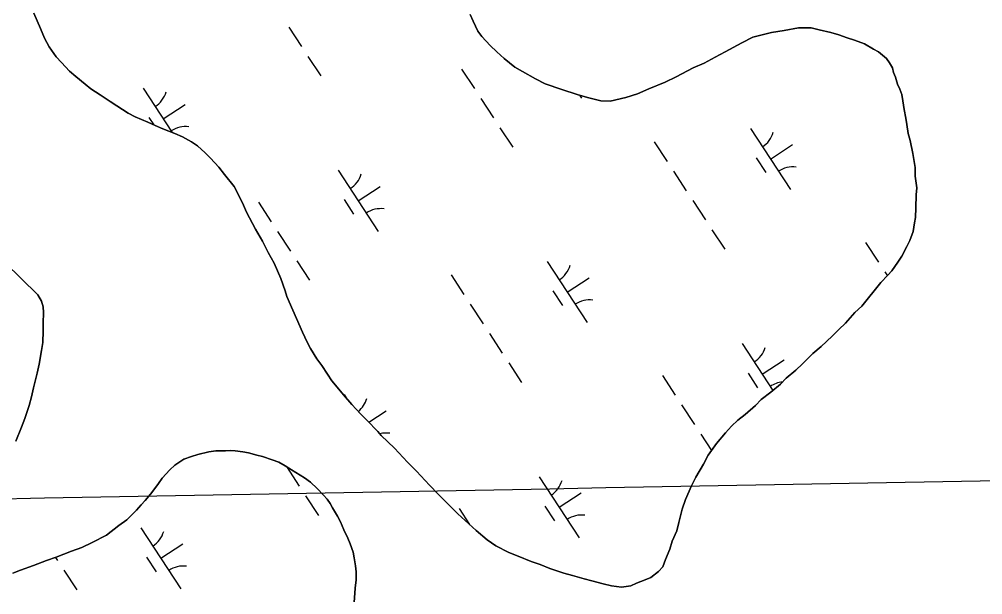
# Model space of a CAD drawing. Extents: x 3945642 to 3966284, y 206476 to 228921.
# Drawn here: x 3954240 to 3954900, y 224336 to 224730 of the extents above; entities that cross this region are included whole.
import ezdxf

# ---------------------------------------------------------------- set-up
doc = ezdxf.new("R2010")
doc.units = 0
for name, color, linetype in [('V-GRID-MAJR', 7, 'Continuous'), ('V-TOPO-SHOR', 7, 'Continuous'), ('V-WETL-SWMP', 7, 'Continuous')]:
    doc.layers.add(name, color=color, linetype=linetype)

msp = doc.modelspace()

# ---------------------------------------------------------------- linework, layer by layer
at = {"layer": 'V-GRID-MAJR'}
msp.add_spline([(3951912.64, 224359.1), (3956833, 224449.67), (3958370.82, 224478.09)], degree=3, dxfattribs=at)
at = {"layer": 'V-TOPO-SHOR'}
for points in [[(3954250.06, 224734.31), (3954254.73, 224723.8), (3954257.4, 224717.24), (3954260.73, 224711.33), (3954265.37, 224704.45), (3954269.02, 224700.52), (3954274.65, 224694.63), (3954278.95, 224691.03), (3954285.23, 224685.8), (3954289.2, 224682.54), (3954295.48, 224678.29), (3954302.42, 224673.73), (3954307.04, 224670.79), (3954314.64, 224665.9), (3954319.59, 224663.3), (3954328.17, 224659.73), (3954333.12, 224657.45), (3954338.4, 224655.18), (3954346.65, 224651.93), (3954351.93, 224649.66), (3954358.2, 224646.08), (3954362.17, 224643.47)], [(3954844.47, 224567.96), (3954848.05, 224574.57), (3954850, 224578.53), (3954852.27, 224584.8), (3954853.22, 224590.72), (3954853.86, 224594.35), (3954854.15, 224600.93), (3954854.43, 224609.82), (3954854.73, 224614.76), (3954853.69, 224622.65), (3954853.66, 224628.58), (3954851.96, 224638.11), (3954850.26, 224646.99), (3954848.91, 224651.92), (3954847.89, 224658.17), (3954847.21, 224662.44), (3954846.18, 224668.36), (3954845.16, 224674.28), (3954844.48, 224678.55), (3954843.14, 224682.17), (3954841.48, 224685.78), (3954840.13, 224690.38), (3954838.8, 224693.66), (3954838.12, 224696.95), (3954836.12, 224700.23), (3954834.13, 224703.18), (3954828.51, 224707.75), (3954825.21, 224709.71), (3954818.93, 224713.29), (3954812, 224715.88), (3954807.06, 224717.5), (3954801.45, 224719.44), (3954795.85, 224721.05), (3954787.94, 224722.98), (3954782.33, 224724.27), (3954773.78, 224724.22), (3954763.91, 224722.52), (3954755.36, 224721.15), (3954742.54, 224717.78), (3954735, 224714.12), (3954723.51, 224707.8), (3954716.62, 224704.13), (3954709.08, 224700.14), (3954701.53, 224696.8), (3954690.04, 224690.81), (3954682.49, 224687.15), (3954671.33, 224682.47), (3954663.45, 224679.14), (3954655.56, 224676.46), (3954644.72, 224674.09), (3954638.46, 224674.38), (3954629.23, 224676.63), (3954622.31, 224678.57), (3954611.76, 224682.12), (3954600.21, 224686.01), (3954593.61, 224689.26), (3954584.7, 224694.47), (3954579.41, 224697.4), (3954572.14, 224703.29), (3954567.17, 224707.86), (3954562.54, 224712.12), (3954556.91, 224718.34), (3954554.25, 224721.94), (3954550.92, 224728.83), (3954548.92, 224733.43)], [(3954362.17, 224643.47), (3954367.46, 224638.56), (3954371.1, 224634.96), (3954376.74, 224628.74), (3954380.72, 224623.83), (3954387.35, 224615.64), (3954393.01, 224604.48), (3954395.68, 224597.91), (3954402, 224586.43), (3954406.66, 224578.23), (3954410.65, 224570.35), (3954414.65, 224563.14), (3954419.31, 224552.63), (3954422.33, 224544.09), (3954423.34, 224540.15), (3954434.01, 224515.85), (3954437.34, 224508.96), (3954439.67, 224504.7), (3954443.99, 224497.48), (3954447.31, 224492.89), (3954451.3, 224486.99), (3954454.29, 224482.4), (3954458.93, 224476.83), (3954462.24, 224472.9), (3954467.87, 224466.35), (3954473.84, 224459.8), (3954478.14, 224455.55), (3954485.76, 224447.7), (3954488.08, 224445.08), (3954497.02, 224436.24), (3954505.96, 224426.75), (3954512.25, 224420.54), (3954521.19, 224411.04), (3954527.15, 224404.49), (3954535.43, 224396.31), (3954540.39, 224391.41), (3954548, 224384.54), (3954552.97, 224379.96), (3954560.58, 224373.42), (3954566.52, 224369.51), (3954575.44, 224364.95), (3954581.71, 224362.36), (3954590.62, 224358.79), (3954596.88, 224356.52), (3954603.48, 224353.93), (3954613.04, 224350.69), (3954618.98, 224349.08), (3954626.89, 224346.82), (3954632.17, 224345.54), (3954640.08, 224343.28), (3954645.68, 224341.99), (3954652.6, 224341.05), (3954658.84, 224342.07), (3954662.79, 224343.74), (3954668.7, 224346.08), (3954672.64, 224347.75), (3954677.88, 224351.73), (3954680.82, 224355.04), (3954682.77, 224359.99), (3954685.69, 224367.24), (3954687.3, 224372.52), (3954690.55, 224379.78), (3954691.83, 224385.38), (3954694.08, 224394.61), (3954696.35, 224401.21), (3954700.57, 224410.45), (3954703.5, 224416.39), (3954708.71, 224425.31), (3954711.97, 224431.58), (3954717.52, 224439.51), (3954723.73, 224446.79), (3954727.98, 224451.42), (3954732.24, 224455.4), (3954737.15, 224459.38), (3954744.35, 224465.67), (3954748.28, 224469.64), (3954754.83, 224474.62), (3954761.38, 224480.26), (3954765.31, 224484.23), (3954771.86, 224489.86), (3954776.44, 224494.17), (3954783.64, 224501.12), (3954789.21, 224506.09), (3954796.74, 224513.05), (3954801.32, 224517.68), (3954805.9, 224521.99), (3954812.44, 224529.27), (3954817.02, 224533.57), (3954830.09, 224549.78), (3954835, 224554.74), (3954837.62, 224557.72), (3954841.86, 224563.67), (3954844.47, 224567.96)], [(3954237.89, 224441.17), (3954241.78, 224450.74), (3954244.05, 224456.67), (3954246.96, 224465.58), (3954248.57, 224471.51), (3954249.85, 224477.77), (3954252.43, 224487.66), (3954253.71, 224493.92), (3954255.3, 224503.15), (3954256.25, 224508.75), (3954256.53, 224516.65), (3954256.5, 224521.92), (3954256.79, 224529.16), (3954256.44, 224533.11), (3954255.43, 224537.05), (3954252.77, 224541.31), (3954230.25, 224563.56)], [(3954460.05, 224385.86), (3954458.05, 224389.8), (3954454.73, 224395.37), (3954453.06, 224398.33), (3954451.07, 224401.28), (3954448.42, 224404.22), (3954444.12, 224408.81), (3954439.48, 224413.06), (3954435.52, 224416), (3954426.6, 224421.54), (3954422.3, 224424.15), (3954418.01, 224426.76), (3954413.39, 224428.38), (3954406.79, 224430.64), (3954402.84, 224431.6), (3954397.23, 224433.22), (3954393.28, 224433.85), (3954388.01, 224434.48), (3954384.72, 224434.79), (3954381.43, 224434.44), (3954374.85, 224434.4), (3954369.92, 224433.71), (3954362.35, 224432.02), (3954358.08, 224430.68), (3954352.83, 224428.68), (3954346.6, 224424.69), (3954343.33, 224421.38), (3954338.09, 224415.76), (3954335.48, 224412.12), (3954332.21, 224407.82), (3954329.93, 224404.84), (3954326.33, 224400.54), (3954323.72, 224397.57), (3954320.45, 224393.93), (3954313.9, 224387.31), (3954308.33, 224383.32), (3954299.81, 224376.69), (3954289.97, 224371.7), (3954283.08, 224368.36), (3954275.85, 224365.69), (3954265.34, 224361.68), (3954258.77, 224359.33), (3954249.91, 224355.99), (3954241.04, 224352.65), (3954235.79, 224350.64)], [(3954469.28, 224327.33), (3954470.19, 224340.5), (3954470.81, 224346.1), (3954470.78, 224351.69), (3954470.43, 224355.64), (3954469.41, 224361.23), (3954468.73, 224365.18), (3954466.72, 224370.76), (3954465.05, 224374.7), (3954462.39, 224380.28), (3954460.05, 224385.86)]]:
    msp.add_lwpolyline(points, dxfattribs=at)
at = {"layer": 'V-WETL-SWMP'}
for p, q in [((3954254.73, 224723.8), (3954250.06, 224734.31)), ((3954548.92, 224733.43), (3954550.92, 224728.83)), ((3954550.92, 224728.83), (3954554.25, 224721.94)), ((3954257.4, 224717.24), (3954254.73, 224723.8)), ((3954424.66, 224724.79), (3954433.42, 224711.41)), ((3954755.36, 224721.15), (3954763.91, 224722.51)), ((3954763.91, 224722.51), (3954773.77, 224724.22)), ((3954773.77, 224724.22), (3954782.33, 224724.27)), ((3954782.33, 224724.27), (3954787.94, 224722.98)), ((3954787.94, 224722.98), (3954795.85, 224721.05)), ((3954260.73, 224711.33), (3954257.4, 224717.24)), ((3954554.25, 224721.94), (3954556.91, 224718.34)), ((3954556.91, 224718.34), (3954562.54, 224712.12)), ((3954735, 224714.12), (3954742.54, 224717.78)), ((3954742.54, 224717.78), (3954755.36, 224721.15)), ((3954795.85, 224721.05), (3954801.45, 224719.44)), ((3954801.45, 224719.44), (3954807.06, 224717.5)), ((3954807.06, 224717.5), (3954812, 224715.88)), ((3954812, 224715.88), (3954818.93, 224713.29)), ((3954265.37, 224704.45), (3954260.73, 224711.33)), ((3954562.54, 224712.12), (3954567.17, 224707.86)), ((3954723.51, 224707.8), (3954735, 224714.12)), ((3954818.93, 224713.29), (3954825.21, 224709.71)), ((3954825.21, 224709.71), (3954828.51, 224707.75)), ((3954269.02, 224700.52), (3954265.37, 224704.45)), ((3954437.81, 224704.72), (3954446.58, 224691.33)), ((3954567.17, 224707.86), (3954572.14, 224703.29)), ((3954572.14, 224703.29), (3954579.41, 224697.4)), ((3954709.08, 224700.14), (3954716.62, 224704.13)), ((3954716.62, 224704.13), (3954723.51, 224707.8)), ((3954828.51, 224707.75), (3954834.13, 224703.18)), ((3954834.13, 224703.18), (3954836.12, 224700.23)), ((3954274.65, 224694.63), (3954269.02, 224700.52)), ((3954543.04, 224696.01), (3954551.81, 224682.62)), ((3954579.41, 224697.4), (3954584.7, 224694.47)), ((3954690.04, 224690.81), (3954701.53, 224696.8)), ((3954701.53, 224696.8), (3954709.08, 224700.14)), ((3954836.12, 224700.23), (3954838.12, 224696.95)), ((3954838.12, 224696.95), (3954838.79, 224693.66)), ((3954278.95, 224691.03), (3954274.65, 224694.63)), ((3954285.23, 224685.8), (3954278.95, 224691.03)), ((3954584.7, 224694.47), (3954593.61, 224689.26)), ((3954593.61, 224689.26), (3954600.21, 224686.01)), ((3954682.49, 224687.15), (3954690.04, 224690.81)), ((3954838.79, 224693.66), (3954840.13, 224690.38)), ((3954840.13, 224690.38), (3954841.47, 224685.78)), ((3954289.2, 224682.54), (3954285.23, 224685.8)), ((3954325.01, 224682.92), (3954344.84, 224652.65)), ((3954600.21, 224686.01), (3954611.76, 224682.12)), ((3954671.33, 224682.47), (3954682.49, 224687.15)), ((3954841.47, 224685.78), (3954843.14, 224682.17)), ((3954295.48, 224678.29), (3954289.2, 224682.54)), ((3954302.42, 224673.73), (3954295.48, 224678.29)), ((3954611.76, 224682.12), (3954622.31, 224678.57)), ((3954622.31, 224678.57), (3954629.23, 224676.63)), ((3954623.72, 224678.17), (3954625.13, 224676.02)), ((3954629.23, 224676.63), (3954638.46, 224674.38)), ((3954644.72, 224674.09), (3954655.57, 224676.46)), ((3954655.57, 224676.46), (3954663.45, 224679.14)), ((3954663.45, 224679.14), (3954671.33, 224682.47)), ((3954843.14, 224682.17), (3954844.48, 224678.55)), ((3954844.48, 224678.55), (3954845.16, 224674.28)), ((3954307.04, 224670.79), (3954302.42, 224673.73)), ((3954314.64, 224665.9), (3954307.04, 224670.79)), ((3954338.71, 224662.01), (3954353.76, 224671.87)), ((3954556.19, 224675.93), (3954564.96, 224662.55)), ((3954638.46, 224674.38), (3954644.72, 224674.09)), ((3954845.16, 224674.28), (3954846.18, 224668.36)), ((3954319.59, 224663.3), (3954314.64, 224665.9)), ((3954328.17, 224659.72), (3954319.59, 224663.3)), ((3954846.18, 224668.36), (3954847.21, 224662.44)), ((3954333.12, 224657.45), (3954328.17, 224659.72)), ((3954328.97, 224662.8), (3954332.19, 224657.88)), ((3954338.4, 224655.18), (3954333.12, 224657.45)), ((3954847.21, 224662.44), (3954847.89, 224658.17)), ((3954847.89, 224658.17), (3954848.91, 224651.92)), ((3954346.65, 224651.93), (3954338.4, 224655.18)), ((3954351.93, 224649.66), (3954346.65, 224651.93)), ((3954358.2, 224646.08), (3954351.93, 224649.66)), ((3954569.34, 224655.85), (3954578.11, 224642.47)), ((3954740.81, 224655.3), (3954768.21, 224613.48)), ((3954848.91, 224651.92), (3954850.26, 224646.99)), ((3954362.17, 224643.47), (3954358.2, 224646.08)), ((3954367.46, 224638.56), (3954362.17, 224643.47)), ((3954675.01, 224646.18), (3954683.78, 224632.79)), ((3954754.51, 224634.39), (3954769.56, 224644.25)), ((3954850.26, 224646.99), (3954851.96, 224638.11)), ((3954371.1, 224634.96), (3954367.46, 224638.56)), ((3954851.96, 224638.11), (3954853.66, 224628.58)), ((3954376.74, 224628.74), (3954371.1, 224634.96)), ((3954744.76, 224635.18), (3954751.34, 224625.14)), ((3954380.72, 224623.83), (3954376.74, 224628.74)), ((3954387.35, 224615.64), (3954380.72, 224623.83)), ((3954458.59, 224626.69), (3954485.99, 224584.87)), ((3954688.16, 224626.1), (3954696.93, 224612.72)), ((3954853.66, 224628.58), (3954853.69, 224622.65)), ((3954853.69, 224622.65), (3954854.73, 224614.76)), ((3954393.01, 224604.48), (3954387.35, 224615.64)), ((3954472.29, 224605.78), (3954487.35, 224615.64)), ((3954854.73, 224614.76), (3954854.43, 224609.82)), ((3954395.68, 224597.91), (3954393.01, 224604.48)), ((3954403.9, 224604.85), (3954412.67, 224591.47)), ((3954462.55, 224606.57), (3954469.13, 224596.53)), ((3954701.32, 224606.03), (3954710.08, 224592.64)), ((3954854.43, 224609.82), (3954854.15, 224600.93)), ((3954402, 224586.43), (3954395.68, 224597.91)), ((3954854.15, 224600.93), (3954853.86, 224594.35)), ((3954853.22, 224590.72), (3954852.27, 224584.79)), ((3954853.86, 224594.35), (3954853.22, 224590.72)), ((3954406.66, 224578.23), (3954402, 224586.43)), ((3954417.05, 224584.78), (3954425.82, 224571.39)), ((3954714.47, 224585.95), (3954723.24, 224572.57)), ((3954852.27, 224584.79), (3954850, 224578.53)), ((3954410.65, 224570.35), (3954406.66, 224578.23)), ((3954819.7, 224577.24), (3954828.47, 224563.85)), ((3954850, 224578.53), (3954848.05, 224574.57)), ((3954848.05, 224574.57), (3954844.47, 224567.96)), ((3954414.64, 224563.14), (3954410.65, 224570.35)), ((3954430.21, 224564.7), (3954438.97, 224551.32)), ((3954601.67, 224564.15), (3954629.07, 224522.33)), ((3954844.47, 224567.96), (3954841.86, 224563.67)), ((3954419.31, 224552.63), (3954414.64, 224563.14)), ((3954837.62, 224557.72), (3954835, 224554.74)), ((3954841.86, 224563.67), (3954837.62, 224557.72)), ((3954422.33, 224544.09), (3954419.31, 224552.63)), ((3954535.87, 224555.03), (3954544.64, 224541.64)), ((3954615.37, 224543.24), (3954630.42, 224553.1)), ((3954835, 224554.74), (3954830.09, 224549.78)), ((3954832.85, 224557.16), (3954834.66, 224554.4)), ((3954423.34, 224540.15), (3954422.33, 224544.09)), ((3954830.09, 224549.78), (3954817.02, 224533.57)), ((3954434.01, 224515.85), (3954423.34, 224540.15)), ((3954605.63, 224544.03), (3954612.2, 224533.99)), ((3954549.03, 224534.95), (3954557.79, 224521.57)), ((3954817.02, 224533.57), (3954812.44, 224529.27)), ((3954812.44, 224529.27), (3954805.9, 224521.99)), ((3954801.32, 224517.68), (3954796.74, 224513.05)), ((3954805.9, 224521.99), (3954801.32, 224517.68)), ((3954437.34, 224508.96), (3954434.01, 224515.85)), ((3954562.18, 224514.87), (3954570.94, 224501.49)), ((3954796.74, 224513.05), (3954789.21, 224506.09)), ((3954439.67, 224504.7), (3954437.34, 224508.96)), ((3954443.99, 224497.48), (3954439.67, 224504.7)), ((3954735.25, 224507.92), (3954756.26, 224475.85)), ((3954789.21, 224506.09), (3954783.64, 224501.12)), ((3954783.64, 224501.12), (3954776.44, 224494.17)), ((3954447.31, 224492.89), (3954443.99, 224497.48)), ((3954451.3, 224486.99), (3954447.31, 224492.89)), ((3954575.33, 224494.8), (3954584.1, 224481.41)), ((3954748.95, 224487.01), (3954764.01, 224496.88)), ((3954776.44, 224494.17), (3954771.86, 224489.86)), ((3954454.29, 224482.4), (3954451.3, 224486.99)), ((3954680.56, 224486.09), (3954689.33, 224472.7)), ((3954739.21, 224487.8), (3954745.79, 224477.76)), ((3954771.86, 224489.86), (3954765.31, 224484.23)), ((3954458.93, 224476.83), (3954454.29, 224482.4)), ((3954761.38, 224480.25), (3954754.83, 224474.62)), ((3954765.31, 224484.23), (3954761.38, 224480.25)), ((3954462.24, 224472.9), (3954458.93, 224476.83)), ((3954467.87, 224466.35), (3954462.24, 224472.9)), ((3954462.53, 224473), (3954463.71, 224471.19)), ((3954754.83, 224474.62), (3954748.28, 224469.64)), ((3954473.84, 224459.8), (3954467.87, 224466.35)), ((3954693.71, 224466.01), (3954702.48, 224452.63)), ((3954744.35, 224465.67), (3954737.15, 224459.38)), ((3954748.28, 224469.64), (3954744.35, 224465.67)), ((3954478.14, 224455.55), (3954473.84, 224459.8)), ((3954479.45, 224454.2), (3954491.29, 224461.95)), ((3954737.15, 224459.38), (3954732.24, 224455.4)), ((3954485.76, 224447.7), (3954478.14, 224455.55)), ((3954732.24, 224455.4), (3954727.98, 224451.42)), ((3954488.08, 224445.08), (3954485.76, 224447.7)), ((3954706.86, 224445.93), (3954714.19, 224434.75)), ((3954723.73, 224446.79), (3954717.52, 224439.51)), ((3954727.98, 224451.42), (3954723.73, 224446.79)), ((3954497.02, 224436.24), (3954488.08, 224445.08)), ((3954717.52, 224439.51), (3954711.97, 224431.58)), ((3954505.96, 224426.75), (3954497.02, 224436.24)), ((3954512.25, 224420.53), (3954505.96, 224426.75)), ((3954708.71, 224425.31), (3954703.5, 224416.39)), ((3954711.97, 224431.58), (3954708.71, 224425.31)), ((3954423.06, 224423.69), (3954431.81, 224410.34)), ((3954521.19, 224411.04), (3954512.25, 224420.53)), ((3954596.11, 224416.77), (3954623.51, 224374.95)), ((3954703.5, 224416.39), (3954700.57, 224410.45)), ((3954527.15, 224404.49), (3954521.19, 224411.04)), ((3954609.81, 224395.86), (3954624.87, 224405.72)), ((3954700.57, 224410.45), (3954696.35, 224401.21)), ((3954436.19, 224403.65), (3954444.96, 224390.26)), ((3954535.43, 224396.31), (3954527.15, 224404.49)), ((3954696.35, 224401.21), (3954694.08, 224394.61)), ((3954540.4, 224391.41), (3954535.43, 224396.31)), ((3954541.42, 224394.93), (3954548.58, 224384.01)), ((3954600.07, 224396.65), (3954606.65, 224386.61)), ((3954694.08, 224394.61), (3954691.83, 224385.38)), ((3954548, 224384.54), (3954540.4, 224391.41)), ((3954323.39, 224381.85), (3954350.79, 224340.02)), ((3954552.97, 224379.96), (3954548, 224384.54)), ((3954560.58, 224373.42), (3954552.97, 224379.96)), ((3954690.55, 224379.78), (3954687.3, 224372.52)), ((3954691.83, 224385.38), (3954690.55, 224379.78)), ((3954566.52, 224369.51), (3954560.58, 224373.42)), ((3954337.09, 224360.93), (3954352.15, 224370.8)), ((3954575.44, 224364.95), (3954566.52, 224369.51)), ((3954685.69, 224367.24), (3954682.77, 224359.99)), ((3954687.3, 224372.52), (3954685.69, 224367.24)), ((3954264.93, 224361.53), (3954266.36, 224359.34)), ((3954327.35, 224361.73), (3954333.92, 224351.69)), ((3954581.71, 224362.36), (3954575.44, 224364.95)), ((3954590.62, 224358.79), (3954581.71, 224362.36)), ((3954682.77, 224359.99), (3954680.82, 224355.04)), ((3954596.88, 224356.52), (3954590.62, 224358.79)), ((3954603.48, 224353.93), (3954596.88, 224356.52)), ((3954613.04, 224350.69), (3954603.48, 224353.93)), ((3954680.82, 224355.04), (3954677.88, 224351.73)), ((3954270.75, 224352.65), (3954279.52, 224339.26)), ((3954618.98, 224349.08), (3954613.04, 224350.69)), ((3954626.89, 224346.82), (3954618.98, 224349.08)), ((3954632.17, 224345.54), (3954626.89, 224346.82)), ((3954672.64, 224347.75), (3954668.7, 224346.08)), ((3954677.88, 224351.73), (3954672.64, 224347.75)), ((3954640.08, 224343.28), (3954632.17, 224345.54)), ((3954645.68, 224341.99), (3954640.08, 224343.28)), ((3954652.6, 224341.05), (3954645.68, 224341.99)), ((3954658.85, 224342.07), (3954652.6, 224341.05)), ((3954662.79, 224343.74), (3954658.85, 224342.07)), ((3954668.7, 224346.08), (3954662.79, 224343.74))]:
    msp.add_line(p, q, dxfattribs=at)
for points in [[(3954230.26, 224563.56), (3954252.77, 224541.31), (3954255.43, 224537.05), (3954256.44, 224533.11), (3954256.79, 224529.16), (3954256.5, 224521.92), (3954256.53, 224516.65), (3954256.25, 224508.75), (3954255.3, 224503.15), (3954253.7, 224493.92), (3954252.42, 224487.66), (3954249.85, 224477.77), (3954248.57, 224471.51), (3954246.96, 224465.58), (3954244.05, 224456.67), (3954241.78, 224450.74), (3954237.89, 224441.17)], [(3954235.78, 224350.64), (3954241.04, 224352.65), (3954249.91, 224355.99), (3954258.77, 224359.33), (3954265.34, 224361.68), (3954275.85, 224365.69), (3954283.08, 224368.36), (3954289.97, 224371.7), (3954299.81, 224376.69), (3954308.33, 224383.32), (3954313.9, 224387.31), (3954320.45, 224393.93), (3954323.72, 224397.57), (3954326.33, 224400.54), (3954329.93, 224404.84), (3954332.21, 224407.82), (3954335.48, 224412.12), (3954338.09, 224415.75), (3954343.33, 224421.38), (3954346.6, 224424.69), (3954352.83, 224428.68), (3954358.08, 224430.68), (3954362.35, 224432.02), (3954369.91, 224433.71), (3954374.85, 224434.4), (3954381.43, 224434.44), (3954384.72, 224434.79), (3954388.01, 224434.48), (3954393.28, 224433.85), (3954397.23, 224433.22), (3954402.84, 224431.6), (3954406.79, 224430.64), (3954413.39, 224428.37), (3954418.01, 224426.76), (3954422.3, 224424.15), (3954426.6, 224421.54), (3954435.52, 224416), (3954439.48, 224413.06), (3954444.12, 224408.81), (3954448.42, 224404.22), (3954451.07, 224401.28), (3954453.06, 224398.33), (3954454.73, 224395.37), (3954458.05, 224389.8), (3954460.05, 224385.86), (3954462.39, 224380.28), (3954465.05, 224374.7), (3954466.72, 224370.76), (3954468.73, 224365.18), (3954469.41, 224361.23), (3954470.43, 224355.64), (3954470.78, 224351.69), (3954470.81, 224346.1), (3954470.19, 224340.5), (3954469.28, 224327.33)]]:
    msp.add_lwpolyline(points, dxfattribs=at)
for centre, start, end in [((3954323.77, 224685.24), 302.45745, 344.00111), ((3954354.04, 224639.03), 82.45745, 124.00111), ((3954739.57, 224657.62), 302.45745, 344.00111), ((3954457.36, 224629.01), 302.45745, 344.00111), ((3954769.84, 224611.41), 82.45745, 124.00111), ((3954487.63, 224582.8), 82.45745, 124.00111), ((3954600.43, 224566.47), 302.45745, 344.00111), ((3954630.7, 224520.26), 82.45745, 124.00111), ((3954734.02, 224510.25), 302.45745, 344.00111), ((3954764.29, 224464.04), 95.16103, 124.00111), ((3954461.29, 224475.32), 308.51295, 344.00111), ((3954491.56, 224429.11), 82.45745, 104.62191), ((3954594.88, 224419.1), 302.45745, 344.00111), ((3954625.15, 224372.89), 82.45745, 124.00111), ((3954322.15, 224384.17), 302.45745, 344.00111), ((3954352.42, 224337.96), 82.45745, 124.00111)]:
    msp.add_arc(centre, 17.62, start, end, dxfattribs=at)

doc.saveas('drawing.dxf')
